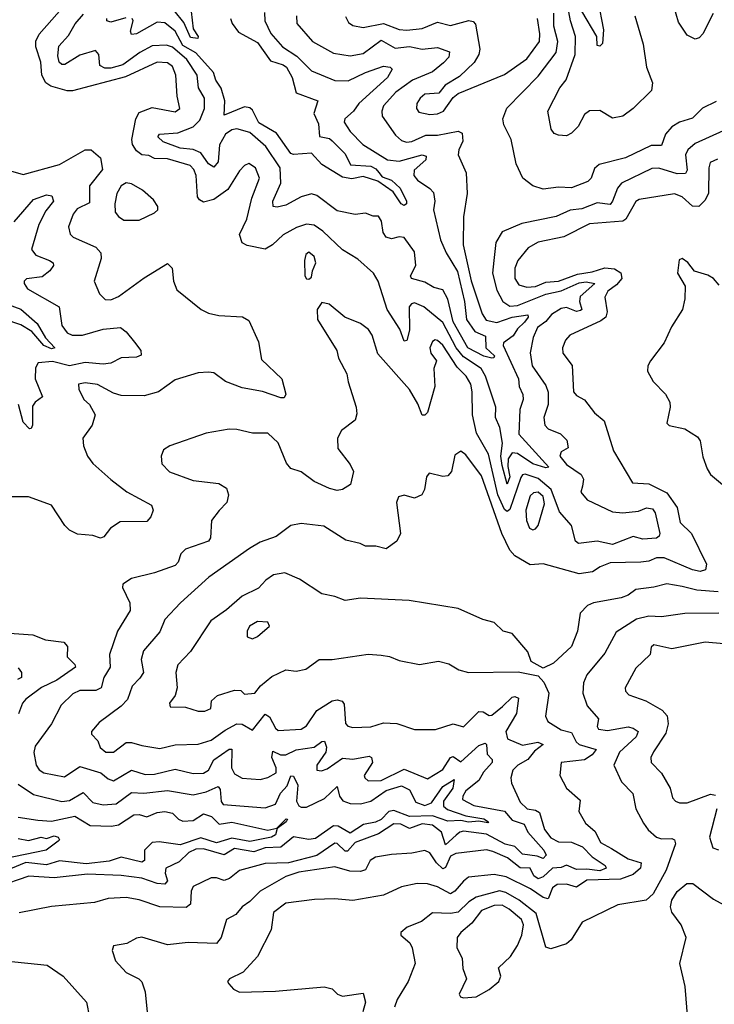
# Model space of a CAD drawing. Extents: x 1552294 to 1694791, y 811929 to 917222.
# Tile 614 of 643: x 1670581 to 1673280, y 906106 to 909930. Entities that reach past the tile are written whole.
import ezdxf

# ---------------------------------------------------------------- set-up
doc = ezdxf.new("R2010")
doc.units = 0

msp = doc.modelspace()

# ---------------------------------------------------------------- linework, layer by layer
at = {"layer": '0CON10XD'}
for points in [[(1673275, 909953.3), (1673235.5, 909874.5), (1673220.5, 909859.5), (1673205, 909853.8), (1673175, 909869.2), (1673140.5, 909920.5), (1673105, 910045.6)], [(1672827.4, 910005), (1672849.1, 909890.9), (1672845, 909837.5), (1672835, 909826.7), (1672825, 909830), (1672823.1, 909865), (1672765, 909963.3)], [(1670701.8, 909671.8), (1670682.2, 909685), (1670666.5, 909715), (1670663.6, 909765), (1670643.4, 909825), (1670643.3, 909846.7), (1670656.7, 909873.3), (1670755, 909984.5)], [(1671243.4, 909995), (1671254.5, 909895), (1671274, 909865), (1671272.5, 909857.5), (1671245, 909860.3), (1671218.6, 909918.6), (1671180.8, 909965)], [(1672970.8, 909945), (1673002.9, 909835), (1673016.5, 909745), (1673039.5, 909685), (1673035.4, 909655), (1672964.7, 909585.3), (1672924.7, 909555.3), (1672885, 909547.3), (1672835, 909577.7), (1672795, 909576.2), (1672775, 909561.4), (1672751.1, 909515), (1672725, 909488.6), (1672705, 909479.2), (1672675, 909481.2), (1672657.7, 909487.7), (1672646, 909505), (1672632.7, 909575), (1672679.7, 909665), (1672703.8, 909696.2), (1672739.8, 909795), (1672740.7, 909865), (1672721.2, 909925), (1672708.2, 909995)], [(1671656, 909945), (1671658.2, 909915), (1671718.8, 909845), (1671800.1, 909800.1), (1671865, 909788.9), (1671915, 909799.1), (1671985, 909850.3), (1672039.7, 909819.7), (1672095, 909825.7), (1672145, 909815.6), (1672205, 909821.3), (1672250.8, 909805), (1672248.5, 909785), (1672227.8, 909762.2), (1672185, 909727.2), (1672106.9, 909695), (1672042, 909648), (1671994.2, 909595), (1671987.6, 909575), (1671989.3, 909555), (1672041.8, 909481.8), (1672065, 909460.7), (1672083.9, 909453.9), (1672105, 909456.2), (1672158.7, 909481.3), (1672205, 909482), (1672285, 909497.2), (1672299.7, 909489.7), (1672302.2, 909457.8), (1672286.7, 909425), (1672284.4, 909405), (1672315.7, 909335), (1672320, 909255), (1672306, 909164), (1672304.2, 909055), (1672335.2, 908915.2), (1672377.7, 908787.7), (1672393.4, 908763.4), (1672435, 908753.3), (1672494.9, 908775.1), (1672555.8, 908784.2), (1672556.6, 908775), (1672542.2, 908755), (1672515, 908729), (1672497.9, 908702.1), (1672460.9, 908675), (1672459.8, 908665), (1672519.6, 908535), (1672522.2, 908505), (1672536, 908474), (1672537.4, 908455), (1672524.1, 908415.9), (1672520.8, 908320.8), (1672637.3, 908192.7), (1672625, 908190), (1672575, 908204.6), (1672515, 908244.6), (1672495, 908247.4), (1672479.4, 908225), (1672477.8, 908195), (1672485.1, 908155), (1672475, 908126.7), (1672455, 908198), (1672450.1, 908235), (1672456.6, 908285), (1672446.3, 908346.4), (1672429.2, 908385), (1672431.5, 908425), (1672391, 908545), (1672374, 908575), (1672305, 908620.1), (1672277, 908655), (1672263.2, 908683.2), (1672225, 908753.4), (1672150.7, 908815), (1672115, 908830), (1672103.4, 908826.6), (1672094.2, 908815), (1672096.2, 908723.8), (1672085, 908683.8), (1672075, 908681.2), (1672058.5, 908728.5), (1672008.8, 908805), (1671974.2, 908914.2), (1671956.2, 908945), (1671895, 908999.4), (1671835, 909036.2), (1671758.3, 909108.3), (1671725, 909131.6), (1671695, 909135.7), (1671657.1, 909122.9), (1671605, 909094.7), (1671562.7, 909055), (1671535, 909038.6), (1671465, 909052.8), (1671445, 909063.8), (1671435.3, 909095.3), (1671463.9, 909155), (1671482.8, 909237.2), (1671513.1, 909315), (1671497.5, 909355), (1671471.4, 909371.4), (1671455, 909364.2), (1671435, 909342.9), (1671389.9, 909270.1), (1671335, 909231), (1671295, 909220.7), (1671279.7, 909229.7), (1671272.3, 909242.3), (1671266.7, 909325), (1671257.7, 909347.7), (1671243.4, 909363.4), (1671155, 909389), (1671105, 909390.9), (1671082.7, 909402.7), (1671054.9, 909404.9), (1671035, 909420.7), (1671019.1, 909445), (1671016.3, 909465), (1671032.4, 909545), (1671045, 909569.2), (1671095, 909588.8), (1671185, 909572.1), (1671203.1, 909585), (1671193.4, 909633.4), (1671188, 909715), (1671175, 909747.5), (1671155, 909762.5), (1671115, 909764.7), (1670992.1, 909707.9), (1670786.1, 909653.9), (1670765, 909653.8), (1670701.8, 909671.8)], [(1671285, 909412.8), (1671255, 909426.2), (1671205, 909431), (1671138.1, 909455), (1671118.2, 909475), (1671124.2, 909485.8), (1671195, 909490.7), (1671255, 909514), (1671280.3, 909539.7), (1671298.9, 909585), (1671299.4, 909625), (1671275.8, 909665), (1671270.3, 909715), (1671230, 909775), (1671175, 909822.6), (1671151, 909831), (1671095, 909829), (1671047.3, 909802.7), (1670981.6, 909755), (1670935, 909741.4), (1670911.9, 909741.9), (1670892.5, 909752.5), (1670888.2, 909795), (1670875, 909810.4), (1670815, 909791.6), (1670755.7, 909755.7), (1670745, 909755.6), (1670734, 909765), (1670729.1, 909789.1), (1670732.9, 909827.1), (1670771.1, 909868.9), (1670796.1, 909913.9), (1670828.8, 909951.2)], [(1670992.9, 909937.1), (1670935, 909920.8), (1670919.2, 909925), (1670918.9, 909935)], [(1671399.6, 909935), (1671406.8, 909915), (1671431.7, 909881.7), (1671505, 909840.8), (1671555, 909769.5), (1671605, 909755.2), (1671618, 909745), (1671639.9, 909705), (1671655, 909646.4), (1671738.8, 909615), (1671724, 909565), (1671742.4, 909525), (1671746.3, 909476.3), (1671785, 909469.1), (1671795, 909460), (1671845, 909408.8), (1671866.5, 909366.5), (1671945, 909361.3), (1671965, 909351.1), (1671976.3, 909336.3), (1671989.6, 909319.6), (1672025, 909306.8), (1672059.4, 909275), (1672084.3, 909225), (1672083.8, 909215), (1672075, 909208), (1672063.6, 909215), (1672031.8, 909261.8), (1671972.6, 909302.6), (1671915, 909320.6), (1671871.4, 909311.4), (1671835, 909318.2), (1671755, 909367.6), (1671715, 909412.1), (1671645, 909406.2), (1671635, 909410.4), (1671578.6, 909488.6), (1671509.8, 909529.8), (1671485, 909579.1), (1671475, 909587.1), (1671455, 909591.8), (1671375, 909558.8), (1671378.1, 909615), (1671364.1, 909664.1), (1671343.3, 909695), (1671333.8, 909725), (1671265, 909800.9), (1671215, 909830.3), (1671185.4, 909885), (1671145, 909917.5), (1671115, 909920.5), (1671035, 909875.4), (1671015, 909872.5), (1671011.9, 909885), (1671021.9, 909925), (1671017.3, 909935)], [(1671532.1, 909957.9), (1671532.8, 909925), (1671556.5, 909876.5), (1671602, 909825), (1671658.1, 909788.1), (1671715, 909731.1), (1671805, 909693.7), (1671857.5, 909692.5), (1671925, 909725.2), (1671995, 909749.7), (1672020, 909745), (1672027.6, 909737.6), (1672009.7, 909705), (1671898.9, 909605), (1671878.1, 909575), (1671844.1, 909545), (1671841.7, 909531.7), (1671865, 909495.4), (1671913.8, 909445), (1672010.4, 909385), (1672055, 909380.5), (1672144.7, 909404.7), (1672160.5, 909400.5), (1672158.4, 909385), (1672114.1, 909345), (1672111.8, 909325), (1672126.6, 909306.6), (1672174.8, 909274.8), (1672188.8, 909258.8), (1672193.9, 909225), (1672188.8, 909191.2), (1672216.3, 909075), (1672237.9, 909025), (1672282.2, 908952.2), (1672309.9, 908835), (1672317.3, 908765), (1672349.2, 908719.2), (1672391.3, 908701.3), (1672392.3, 908655), (1672426.3, 908625), (1672423.6, 908616.4), (1672415, 908615.4), (1672385, 908623.1), (1672322, 908655), (1672265, 908756.7), (1672244.7, 908844.7), (1672225, 908881.4), (1672189.6, 908889.6), (1672155, 908910), (1672103.1, 908925), (1672100, 908935), (1672119.8, 908975), (1672115, 909027.9), (1672075, 909083.5), (1672055, 909086.4), (1672025, 909078.2), (1672005, 909085.6), (1671993.1, 909103.1), (1671987.3, 909147.3), (1671975, 909167.1), (1671955, 909166.9), (1671925, 909178.2), (1671885, 909172.7), (1671815, 909188.1), (1671735, 909246.7), (1671715, 909253.3), (1671675, 909241.5), (1671615, 909209.5), (1671581.7, 909201.7), (1671566.2, 909205), (1671564.6, 909225), (1671595.8, 909295), (1671593.6, 909355), (1671537.3, 909437.3), (1671475, 909491.2), (1671425, 909506.6), (1671405, 909501.9), (1671380.5, 909485), (1671356.7, 909443.3), (1671352.4, 909377.6), (1671335, 909356.8), (1671315, 909370), (1671285, 909412.8)], [(1671847.1, 909942.9), (1671858.9, 909918.9), (1671875, 909907.1), (1671915, 909899.3), (1671995, 909914.5), (1672055, 909892), (1672085, 909889.2), (1672144.8, 909895.2), (1672205, 909919.8), (1672255, 909907.8), (1672326.4, 909926.4), (1672342.6, 909922.6), (1672352.2, 909912.2), (1672369.5, 909815), (1672365.3, 909795), (1672346.8, 909763.2), (1672290.4, 909709.6), (1672234.5, 909675), (1672209.4, 909645), (1672155, 909640.4), (1672136.4, 909625), (1672124.5, 909605), (1672122.2, 909585), (1672131.2, 909571.2), (1672175, 909562.1)], [(1672175, 909562.1), (1672205, 909564.2), (1672227.1, 909575), (1672265, 909627.1), (1672285, 909643.1), (1672465, 909717.4), (1672551.9, 909778.1), (1672600.2, 909845), (1672602.2, 909875), (1672593.5, 909935)], [(1673287.2, 909612.8), (1673233.8, 909586.2), (1673195, 909547.1), (1673145, 909531.3), (1673115, 909513.8), (1673090.8, 909485), (1673075, 909441.9), (1673035, 909441.3), (1672935, 909393.2), (1672833, 909367), (1672815, 909352.2), (1672801.5, 909315), (1672788.3, 909301.7), (1672725, 909277.5), (1672675, 909279.2), (1672615, 909271.6), (1672574.2, 909284.2), (1672535.7, 909315), (1672510.2, 909370.2), (1672491.1, 909465), (1672462.1, 909522.1), (1672457.7, 909545), (1672473.8, 909586.2), (1672595, 909710.7), (1672665, 909801.9), (1672671.4, 909845), (1672656.5, 909905), (1672656.4, 909955)], [(1673315, 909497.8), (1673205, 909448.5), (1673176.8, 909425), (1673168.4, 909405), (1673174.7, 909345.3), (1673167.4, 909332.6), (1673135, 909331.5), (1673065, 909353.6), (1673037.5, 909352.5), (1672919.2, 909295), (1672903.8, 909276.1), (1672885, 909224.5), (1672875, 909212.4), (1672825, 909219.1), (1672765, 909195.7), (1672719.6, 909189.6), (1672665, 909165.8), (1672531.7, 909138.3), (1672455, 909106.2), (1672431.4, 909065), (1672423.8, 908995), (1672418.3, 908945), (1672435, 908880), (1672458.4, 908835), (1672485, 908816.9), (1672515, 908820.1), (1672625, 908863.3), (1672685, 908876.3), (1672755, 908908.1), (1672781.5, 908911.5), (1672815.9, 908905), (1672759, 908855), (1672755.5, 908835), (1672765.2, 908805), (1672759.8, 908800.2), (1672745, 908796), (1672705, 908812.2), (1672685, 908807.9), (1672646.7, 908785), (1672625, 908758.4), (1672593.4, 908735), (1672575.6, 908695.6), (1672563.8, 908636.2), (1672572.7, 908585), (1672625, 908508.9), (1672634, 908484), (1672633.9, 908436.1), (1672617.2, 908385), (1672621.5, 908355), (1672635, 908340.7), (1672682, 908322), (1672706.7, 908296.7), (1672712.3, 908267.7), (1672685, 908251.9), (1672680, 908235), (1672705, 908202.1), (1672763, 908163), (1672771.7, 908145), (1672768, 908118)], [(1670535.5, 909345.5), (1670595, 909328.5), (1670735, 909367.5), (1670835.8, 909424.2), (1670859.2, 909425), (1670895, 909393.2), (1670902.2, 909347.8), (1670852.6, 909285), (1670851.5, 909218.5), (1670804.5, 909195.5), (1670788.4, 909175), (1670770.8, 909125), (1670776.6, 909096.6), (1670788.6, 909085), (1670876.1, 909046.1), (1670896.4, 909025), (1670897.4, 909002.6), (1670870, 908915), (1670891.4, 908865), (1670913.6, 908843.6), (1670935, 908841.5), (1670965, 908854.5), (1671065, 908927.5), (1671155, 908982.5), (1671172.9, 908965), (1671178.1, 908915), (1671190.9, 908880.9), (1671285.7, 908805), (1671315, 908790.4), (1671355, 908781.3), (1671446.1, 908776.1), (1671471.2, 908761.2), (1671508.5, 908678.5), (1671520.3, 908610.3), (1671600, 908535), (1671614.4, 908475), (1671608.2, 908461.8), (1671595, 908460.9), (1671525, 908486.1), (1671445, 908499.6), (1671380.6, 908525), (1671335, 908557.8), (1671315, 908560.6), (1671275, 908558.2), (1671185, 908530.8), (1671120, 908485), (1671065, 908468.8), (1670975, 908470.4), (1670945, 908478.9), (1670883.3, 908513.3), (1670835, 908519.6), (1670810, 908515), (1670811.1, 908495), (1670830.6, 908455), (1670852, 908435), (1670874, 908395), (1670862.5, 908355), (1670826, 908305), (1670829.4, 908275), (1670845, 908234.2), (1670865, 908206.7), (1670934.4, 908144.4), (1670996.8, 908096.8), (1671092.5, 908045), (1671100, 908025), (1671090.4, 907999.6), (1671075, 907980.8), (1670970.7, 907979.3), (1670934.2, 907955.8), (1670908.3, 907921.7), (1670895, 907916.2), (1670865, 907926.9), (1670805, 907931.5), (1670775, 907947.1), (1670755.7, 907965.7), (1670704, 908044), (1670615, 908077.1), (1670545, 908076.5)], [(1673292.3, 909387.7), (1673264.3, 909375.7), (1673258.1, 909355), (1673257.1, 909255), (1673242.6, 909227.4), (1673219.4, 909205), (1673195, 909205.3), (1673155, 909241.6), (1673125, 909253.2), (1672988.1, 909231.9), (1672975, 909223.5), (1672935.9, 909155), (1672925, 909146.9), (1672795, 909137.1), (1672695, 909087.2), (1672595, 909066), (1672556.6, 909043.4), (1672516.7, 908995), (1672505.3, 908965), (1672505, 908924.3), (1672520.3, 908900.3), (1672551, 908891), (1672585, 908893.8), (1672625, 908910.7), (1672675, 908914.6), (1672747.8, 908942.2), (1672805, 908950.9), (1672855, 908966.5), (1672892.2, 908962.2), (1672916.5, 908946.5), (1672920.2, 908925), (1672899.7, 908900.3), (1672866.8, 908875), (1672855, 908852.5), (1672863.4, 908795), (1672857.9, 908775), (1672839.1, 908760.9), (1672718.5, 908705), (1672702.1, 908685), (1672690, 908655), (1672690.8, 908635), (1672727, 908587), (1672733.1, 908485), (1672745, 908470.8), (1672775, 908454.2), (1672815, 908402.9), (1672852.1, 908372.1), (1672888, 908255), (1672961.7, 908131.7), (1673025, 908126.8), (1673095, 908092.3), (1673136.1, 908035), (1673147.8, 907977.8), (1673191.6, 907935), (1673250, 907815), (1673246, 907794), (1673225, 907786.7), (1673195, 907792.9), (1673085, 907839.8), (1673055, 907839.6), (1673025, 907826.8), (1672995, 907822.8), (1672875, 907820.4), (1672836.2, 907805), (1672806.7, 907785), (1672755, 907778.2), (1672615, 907816.9), (1672565, 907813.2), (1672505, 907847.1), (1672485, 907869.4), (1672454.2, 907935), (1672375, 908158.9), (1672315, 908240), (1672295, 908254.4), (1672271.7, 908238.3), (1672258.6, 908175), (1672245, 908158.8), (1672225, 908156), (1672171.7, 908168.3), (1672161.2, 908155), (1672154, 908105), (1672143.3, 908085), (1672115, 908071.9), (1672075, 908083.5), (1672052.8, 908077.2), (1672044.5, 908055), (1672061.2, 907935), (1672045.8, 907904.2), (1672005, 907874.6), (1671965, 907885.3), (1671925, 907885.4), (1671904, 907895), (1671848.3, 907908.3), (1671762.6, 907962.6), (1671675, 907973.1), (1671635, 907965.6), (1671577.4, 907922.6), (1671515, 907900.5), (1671473.5, 907876.5), (1671316.4, 907765), (1671205.2, 907664.8), (1671145, 907600), (1671125, 907552.9), (1671061.5, 907478.5), (1671052.4, 907445), (1671061.8, 907395), (1671048, 907372), (1671018.1, 907341.9), (1670999.7, 907290.3), (1670975, 907264), (1670889.8, 907200.2), (1670860, 907165), (1670860, 907155), (1670885, 907129.2), (1670893, 907103), (1670915.2, 907085.2), (1670945, 907085.9), (1670995, 907122.6), (1671015, 907123.2), (1671055, 907111.1), (1671125, 907099.2), (1671185, 907113.2), (1671275, 907116.8), (1671325, 907132.1), (1671378.7, 907171.3), (1671425, 907195.5), (1671445, 907193.5), (1671485, 907170.5), (1671535, 907232.7), (1671552.1, 907222.1), (1671575, 907178.2), (1671585, 907170), (1671675, 907174.6), (1671695, 907188.1), (1671735, 907247.6), (1671795, 907284.1), (1671815, 907288.8), (1671833.8, 907283.8), (1671842.2, 907272.2), (1671847.2, 907197.2), (1671856.4, 907186.4), (1671875, 907180.9), (1671945, 907183.8), (1671995, 907199.6), (1672046.6, 907196.6), (1672115, 907173.8), (1672196.9, 907173.1), (1672265, 907195.5), (1672305, 907183.1), (1672365, 907243.2), (1672381.8, 907241.8), (1672405, 907227.8), (1672415, 907229.3), (1672456.8, 907263.2), (1672495, 907298.7), (1672505, 907301.5), (1672519.5, 907295), (1672510.7, 907235), (1672470.1, 907165), (1672476.7, 907136.7), (1672535, 907113), (1672594.1, 907124.1), (1672614.4, 907115), (1672581.4, 907088.6), (1672555, 907056.7), (1672516.7, 907035), (1672496.9, 907015), (1672489.4, 906985), (1672491.4, 906965), (1672525, 906890.6), (1672553.1, 906865), (1672585, 906860.6), (1672600.8, 906850.8), (1672619.5, 906785), (1672645, 906752.5), (1672675, 906737.2), (1672725.1, 906735.1), (1672767.5, 906717.5), (1672805, 906679.4), (1672855.8, 906645), (1672860.3, 906635), (1672835, 906623.8), (1672785, 906631.3), (1672745, 906629.2), (1672705, 906646.2), (1672685, 906637.4), (1672651.3, 906635), (1672615, 906601.5), (1672595, 906593.6), (1672578.2, 906605), (1672565, 906634.6), (1672525, 906636.4), (1672476.5, 906675), (1672419.7, 906699.7), (1672395, 906705.9), (1672275, 906692), (1672255, 906681.5), (1672235, 906637.5), (1672225, 906632.3), (1672200.3, 906655), (1672175, 906694.7), (1672155, 906703.2), (1672105, 906692.4), (1672025, 906688.3), (1671962.9, 906677.1), (1671943.3, 906665), (1671925, 906628.2), (1671905, 906621.2), (1671863.2, 906623.2), (1671805, 906639.7), (1671665, 906618.9), (1671615, 906602.2), (1671515.2, 906544.8), (1671475.2, 906504.8), (1671444.8, 906485.2), (1671421.1, 906455), (1671384.2, 906435.8), (1671363.5, 906365), (1671345, 906342.2), (1671235, 906346.2), (1671155, 906337.1), (1671055, 906367.1), (1671035, 906363.3), (1670997.2, 906342.8), (1670945, 906333.3), (1670940, 906315), (1670952.9, 906275), (1670995, 906229.2), (1671043.3, 906205), (1671055, 906193.3), (1671068, 906155), (1671076.7, 906075)], [(1670985, 909151.2), (1671045, 909151.8), (1671105, 909179.4), (1671117.9, 909192.1), (1671118.2, 909205), (1671100.3, 909230.3), (1671057.7, 909267.7), (1671015, 909292.9), (1670994.2, 909295.8), (1670975, 909284.5), (1670957.8, 909255), (1670950, 909215), (1670952.4, 909182.4), (1670964.3, 909165), (1670985, 909151.2)], [(1670559.2, 909145), (1670635, 909232.1), (1670685, 909249.1), (1670706.4, 909246.4), (1670711.8, 909225), (1670682.3, 909187.7), (1670655.5, 909135), (1670627.1, 909037.1), (1670643.6, 909015), (1670696.9, 908995), (1670711.1, 908985), (1670711.8, 908975), (1670697.5, 908955), (1670668.3, 908931.7), (1670607.1, 908922.9), (1670598.1, 908915), (1670597.8, 908905), (1670611.4, 908885), (1670734.7, 908815), (1670745, 908742), (1670765, 908713.8), (1670785, 908704.7), (1670825, 908704.1), (1670905, 908728.4), (1670972, 908735), (1670995, 908717.8), (1671027.6, 908677.6), (1671051, 908645), (1671052.8, 908627.2), (1671035, 908619.5), (1670975, 908617), (1670935, 908596.2), (1670905, 908591.6), (1670835, 908598.4), (1670775, 908586.1), (1670708.1, 908601.9), (1670653, 908597), (1670642.2, 908577.8), (1670640.8, 908535), (1670669.5, 908465), (1670641.5, 908445), (1670631, 908429), (1670630, 908355), (1670625, 908342.5), (1670618.8, 908341.2), (1670595, 908367.1), (1670575.6, 908435.6)], [(1671705, 908922.5), (1671715, 908930), (1671718, 908955), (1671731.9, 908985), (1671725, 909010.8), (1671705, 909026.7), (1671692.1, 909017.9), (1671687.1, 908995), (1671688.8, 908935), (1671695, 908923.3), (1671705, 908922.5)], [(1673298.7, 908898.7), (1673276.2, 908925), (1673255, 908937.5), (1673202.7, 908952.7), (1673177, 908987), (1673155, 909002.5), (1673143, 908997), (1673137.5, 908945), (1673166.7, 908895), (1673165.8, 908845.8), (1673155.8, 908805), (1673113, 908737), (1673085.7, 908675), (1673031.4, 908605), (1673021.4, 908585), (1673020.8, 908565), (1673042.9, 908525), (1673090, 908475), (1673106.9, 908445), (1673108.6, 908425), (1673095, 908362.5), (1673104.2, 908354.2), (1673165, 908340.8), (1673215, 908310), (1673224.5, 908294.5), (1673235, 908232.5), (1673252, 908185), (1673265, 908164), (1673311.2, 908125)], [(1670461.2, 908851.2), (1670585.1, 908805.1), (1670649.4, 908749.4), (1670680.7, 908695), (1670717.9, 908655), (1670705, 908651.7), (1670675, 908664.8), (1670628.5, 908718.5), (1670585.1, 908745.1), (1670455, 908789.5)], [(1672768, 908118), (1672761.2, 908095), (1672785.9, 908065), (1672885, 908018.8), (1672925, 908014.5), (1672985, 908021.6), (1673016.1, 908033.9), (1673039.9, 908029.9), (1673049.7, 908015), (1673068.6, 907935), (1673066, 907924), (1673055, 907916.1), (1673002.5, 907912.5), (1672965, 907922.8), (1672885, 907891.4), (1672825, 907904.8), (1672751.8, 907895), (1672740.4, 907905), (1672725.4, 907965), (1672679, 908019), (1672646, 908105), (1672595, 908147.8), (1672545.3, 908164.7), (1672535, 908162.2), (1672528.3, 908151.7), (1672485, 908028.2), (1672475, 908020.2), (1672465, 908027.1), (1672438.2, 908085), (1672402.6, 908242.6), (1672355.5, 908324.5), (1672340.4, 908395), (1672339.6, 908485), (1672333.9, 908515), (1672315.3, 908545), (1672280.3, 908580.3), (1672225, 908665.6), (1672205, 908683.8), (1672195, 908686), (1672185, 908680), (1672174.5, 908655), (1672178, 908635), (1672200, 908605), (1672190.7, 908575), (1672194.3, 908505), (1672165.6, 908404.4), (1672155, 908394.4), (1672145, 908394.2), (1672127.7, 908437.7), (1672095, 908493.1), (1671972.7, 908632.7), (1671950, 908705), (1671936.5, 908726.5), (1671905, 908750.6), (1671844.5, 908774.5), (1671783.3, 908825), (1671755, 908831.2), (1671736.2, 908805), (1671738.6, 908765), (1671813.8, 908645), (1671820, 908615), (1671852.5, 908555), (1671857, 908523), (1671888.9, 908425), (1671890.3, 908399.7), (1671884.2, 908375), (1671830.8, 908335), (1671815.6, 908305), (1671817.5, 908265), (1671865, 908202.9), (1671877.7, 908175), (1671865.8, 908125), (1671835, 908105.6), (1671815, 908101.8), (1671785, 908109.6), (1671725, 908136.8), (1671675, 908173.9), (1671635, 908186.9), (1671617.2, 908207.2), (1671585, 908286.7), (1671545, 908324.3), (1671485, 908324.2), (1671425, 908338.6), (1671395, 908339.2), (1671305, 908324.2), (1671164.5, 908275.5), (1671140.3, 908259.7), (1671131.2, 908235), (1671133.3, 908205), (1671163.4, 908173.4), (1671255, 908140), (1671355, 908128.6), (1671385, 908110), (1671392, 908085), (1671385.6, 908055), (1671356, 908024), (1671326.5, 907985), (1671322.1, 907917.9), (1671314.4, 907905), (1671225, 907873.9), (1671207.5, 907855), (1671196.4, 907823.6), (1671185, 907810.4), (1671105, 907782.1), (1671015, 907759.2), (1670981.7, 907738.3), (1670980, 907725), (1671008.6, 907665), (1671010, 907635), (1670960.4, 907555), (1670929.2, 907465), (1670932, 907415), (1670908.1, 907375), (1670897.6, 907335), (1670876.7, 907325), (1670814.8, 907325.2), (1670787.8, 907312.2), (1670742.1, 907267.9), (1670704.7, 907195), (1670641.1, 907108.9), (1670635.6, 907084.4), (1670644.7, 907035), (1670656.6, 907016.6), (1670675, 907004.7), (1670755, 906989.2), (1670815, 907029.5), (1670895.6, 907004.4), (1670925, 906981.1), (1670945, 906973.9), (1671015, 907015.3), (1671068.2, 906998.2), (1671105, 906999.3), (1671185, 907019.8), (1671255, 907002.8), (1671295, 907004), (1671314.2, 907015.8), (1671335.1, 907054.9), (1671395, 907096.8), (1671405, 907097.3), (1671403.8, 907025), (1671415, 907001.5), (1671445, 906984.2), (1671515, 906978.8), (1671545, 906986.9), (1671577.1, 907005), (1671578.1, 907025), (1671560.9, 907065), (1671565, 907089.3), (1671594.9, 907074.9), (1671615, 907074.3), (1671655, 907094.1), (1671725, 907105.2), (1671755, 907126.9), (1671765, 907127.5), (1671772.9, 907105), (1671770.2, 907085), (1671735.6, 907035), (1671735.8, 907015.8), (1671753.1, 907013.1), (1671775, 907020), (1671835, 907062.5), (1671875, 907058.3), (1671939.2, 907069.2), (1671948.1, 907065), (1671951.2, 907045), (1671920, 906995), (1671921.4, 906985), (1671935, 906974.5), (1671985, 906975.3), (1672075, 907019), (1672165, 906982.1), (1672225, 907017.8), (1672255, 907064.2), (1672265, 907068.1), (1672295, 907048.1), (1672365, 907111.1), (1672390, 907120), (1672395.3, 907115), (1672397.1, 907077.1), (1672417.1, 907057.1), (1672417.1, 907045), (1672382.7, 907007.3), (1672365.1, 906974.9), (1672314.3, 906935), (1672302.4, 906915), (1672301.7, 906901.7), (1672345, 906878.7), (1672465, 906856.7), (1672495, 906821.5), (1672540.9, 906805), (1672555.6, 906775), (1672617.3, 906705), (1672626.9, 906685), (1672615, 906672.2), (1672591.8, 906681.8), (1672535, 906689.6), (1672505, 906718.7), (1672467.8, 906727.8), (1672395, 906766.8), (1672305, 906778.4), (1672290.5, 906775), (1672277.1, 906763), (1672235, 906725.4), (1672220.1, 906775), (1672185, 906801.6), (1672145, 906806.8), (1672095, 906789.3), (1672061.5, 906805), (1672035, 906806.3), (1671975, 906768.7), (1671885, 906734.5), (1671855, 906700.5), (1671845, 906701.2), (1671815, 906731.1), (1671805, 906731.3), (1671736.1, 906683.9), (1671625, 906656.1), (1671535, 906652.7), (1671435, 906625.3), (1671395.6, 906594.4), (1671375, 906586.6), (1671345, 906597.3), (1671325, 906596.9), (1671255, 906563.3), (1671246.6, 906545), (1671245.2, 906494.8), (1671228.2, 906481.8), (1671125, 906484.2), (1671045, 906511.2), (1670995, 906520.8), (1670925, 906517.3), (1670871.1, 906501.1), (1670705, 906486.2), (1670579.3, 906460.7)], [(1672575, 907949.2), (1672585, 907953.1), (1672595, 907966), (1672619.7, 908050.3), (1672615, 908078.1), (1672595, 908095.2), (1672577.9, 908092.1), (1672565, 908080.9), (1672547.5, 908025), (1672550.8, 907985), (1672561.2, 907955), (1672575, 907949.2)], [(1673295, 907708.5), (1673212, 907715), (1673155, 907728.8), (1673095, 907739.5), (1673045, 907725.9), (1672975, 907717.5), (1672945.4, 907694.6), (1672918, 907685), (1672810, 907665), (1672786.7, 907655), (1672759.1, 907625), (1672747.9, 907555), (1672725, 907495.7), (1672655, 907431.4), (1672615, 907412), (1672567.7, 907437.7), (1672555.4, 907475), (1672495, 907545.7), (1672460, 907555), (1672425, 907588.8), (1672380.5, 907600.5), (1672285, 907643.3), (1672094.3, 907674.3), (1671905, 907682.7), (1671845, 907673.8), (1671805, 907690), (1671755, 907700), (1671667.5, 907757.5), (1671611.1, 907781.1), (1671566.6, 907773.4), (1671536.9, 907753.1), (1671508.2, 907721.8), (1671445, 907691.5), (1671385, 907637.9), (1671323.1, 907595), (1671245, 907476.7), (1671195.5, 907425), (1671187.5, 907395), (1671192.5, 907335), (1671184.6, 907305.4), (1671163.1, 907275), (1671165, 907261.2), (1671225, 907260), (1671275, 907244), (1671300, 907245), (1671323.3, 907255), (1671326.7, 907285), (1671350, 907305), (1671415, 907325.6), (1671440, 907325), (1671455, 907310), (1671494, 907314), (1671517, 907343), (1671560.8, 907379.2), (1671615, 907404.4), (1671655, 907399.4), (1671692.4, 907407.6), (1671745, 907445.4), (1671795, 907444.5), (1671935, 907465.8), (1671985, 907462.5), (1672017.3, 907457.3), (1672055, 907441.2), (1672135, 907425.8), (1672208.3, 907438.3), (1672248.8, 907428.8), (1672287.5, 907405), (1672325, 907394.3), (1672517.7, 907397.7), (1672595, 907382), (1672617.7, 907357.7), (1672637.6, 907315), (1672624.5, 907225), (1672632.9, 907205), (1672685, 907172.3), (1672725, 907161.1), (1672743.6, 907125), (1672755, 907114.8), (1672821.1, 907095), (1672805.3, 907075), (1672775, 907055.9), (1672684.6, 907045.4), (1672679.4, 906995), (1672705.7, 906945), (1672758.2, 906898.2), (1672753.5, 906855), (1672779.2, 906809.2), (1672817.6, 906777.6), (1672837.5, 906735), (1672880.5, 906710.5), (1672945, 906671), (1672995.5, 906655), (1672993, 906635), (1672965, 906609.6), (1672915, 906591.6), (1672785, 906588.3), (1672745, 906561), (1672705, 906572.3), (1672669.3, 906570.7), (1672651.6, 906558.4), (1672634.5, 906515.5), (1672615, 906520.3), (1672566, 906555), (1672470.9, 906600.9), (1672425, 906610.4), (1672325, 906599.3), (1672305.2, 906584.8), (1672272.2, 906545), (1672255, 906535.7), (1672205, 906561.9), (1672165, 906574.1), (1672125, 906575.3), (1672065, 906562.7), (1671995, 906530), (1671875, 906509.2), (1671804.6, 906515.4), (1671726.4, 906513.6), (1671615, 906498.2), (1671567.6, 906462.4), (1671558.5, 906395), (1671505, 906292), (1671448.8, 906231.2), (1671396.2, 906205), (1671388.8, 906195), (1671393.3, 906185), (1671411.2, 906165), (1671435, 906153.6), (1671575, 906156.9), (1671763.8, 906173.8), (1671795, 906166.6), (1671815.7, 906145), (1671835, 906137.1), (1671915, 906149.4), (1671924.5, 906115), (1671913.8, 906076.2)], [(1671485, 907525.8), (1671505, 907534.3), (1671551.2, 907575), (1671545, 907590), (1671505, 907593.1), (1671474.4, 907575), (1671464.5, 907555), (1671465, 907533.8), (1671485, 907525.8)], [(1673297.5, 907625), (1673165, 907623.2), (1673075, 907610.7), (1673025, 907613.8), (1672977.7, 907602.3), (1672898.8, 907551.2), (1672855, 907470), (1672784.1, 907385), (1672771.4, 907355), (1672769.7, 907315), (1672786.3, 907265), (1672830, 907215), (1672824.6, 907185), (1672830.5, 907175), (1672865, 907170), (1672945, 907183.5), (1672965, 907178.9), (1672984.6, 907165), (1672976.7, 907145), (1672912.1, 907085), (1672889.5, 907035), (1672919.6, 906969.6), (1672963.3, 906925), (1672974.7, 906865), (1673005, 906808.9), (1673023, 906783), (1673055.5, 906755), (1673075, 906748.3), (1673115, 906750), (1673124.7, 906744.7), (1673128.9, 906728.9), (1673092.8, 906627.2), (1673041.9, 906535), (1673015, 906510.6), (1672905, 906491.9), (1672766.7, 906425), (1672723.4, 906356.6), (1672705, 906340.5), (1672645, 906321.4), (1672625, 906327.5), (1672588.2, 906458.2), (1672521.1, 906511.1), (1672470, 906540), (1672445, 906546.6), (1672355, 906522.5), (1672325.6, 906504.4), (1672285, 906463.8), (1672255, 906458.3), (1672185, 906461.1), (1672142, 906428), (1672086.7, 906405), (1672062.5, 906385), (1672062.5, 906375), (1672096.7, 906345), (1672106, 906325), (1672117.8, 906265), (1672090.6, 906195), (1672047.6, 906125), (1672036.9, 906095)], [(1670505, 907550), (1670631.5, 907541.5), (1670681.2, 907521.2), (1670752.1, 907512.1), (1670766.1, 907496.1), (1670765.6, 907455), (1670795, 907425.5), (1670797.9, 907415), (1670725, 907364.8), (1670665, 907337), (1670605, 907291.2), (1670591.8, 907275), (1670576.2, 907233.8)], [(1673390, 907500), (1673245, 907512.8), (1673115, 907486.9), (1673045, 907502.5), (1673035, 907492.5), (1673030.8, 907465), (1672975, 907412), (1672933.8, 907335), (1672935, 907322.5), (1672948, 907308), (1673014.2, 907285), (1673077.9, 907247.9), (1673096.9, 907226.9), (1673100.7, 907195), (1673091.1, 907158.9), (1673043.9, 907086.1), (1673033.8, 907065), (1673034.5, 907045), (1673075, 907003.3), (1673108, 906945), (1673118, 906908), (1673129.2, 906895), (1673145, 906888.8), (1673175, 906888.7), (1673265, 906921.9), (1673285, 906918.8)], [(1670575, 907413.1), (1670587.3, 907395), (1670587.8, 907375), (1670572.8, 907367.2)], [(1670575, 906961.4), (1670635, 906921.2), (1670745, 906893.8), (1670775, 906897), (1670828.1, 906928.1), (1670865, 906890), (1670905, 906880.2), (1670955.7, 906884.3), (1671015, 906928.8), (1671063.8, 906926.2), (1671155, 906936.9), (1671255, 906919.3), (1671305, 906931), (1671351.8, 906951.8), (1671360.4, 906940.4), (1671363.5, 906893.5), (1671371.8, 906881.8), (1671535, 906868.8), (1671575, 906883.2), (1671593.9, 906926.1), (1671620.7, 906955), (1671635, 906993.5), (1671645, 906991.5), (1671662.3, 906957.7), (1671656.3, 906895), (1671665, 906877.2), (1671675, 906872), (1671695, 906872.2), (1671765, 906905.2), (1671815, 906951.5), (1671824.2, 906915), (1671836.3, 906896.3), (1671865, 906886.5), (1671905, 906884.6), (1671945, 906894.8), (1672005, 906936.4), (1672065, 906953.9), (1672095, 906938.9), (1672120.6, 906890.6), (1672155, 906878), (1672181.2, 906888.8), (1672225, 906951.5), (1672269.5, 906979.5), (1672263.9, 906945), (1672227.8, 906895), (1672228.1, 906875), (1672243.1, 906863.1), (1672315, 906838.4), (1672385, 906826.9), (1672402.5, 906815), (1672399.5, 906810.5), (1672365, 906817.5), (1672325, 906813.3), (1672295, 906820.4), (1672245, 906816.9), (1672185, 906837.9), (1672095, 906835.4), (1672035, 906858.3), (1672014.8, 906855.2), (1671985, 906823.4), (1671963.5, 906813.5)], [(1673290, 906865), (1673260.8, 906755), (1673274.2, 906714.2), (1673296.2, 906706.2)], [(1670575, 906832.4), (1670651.6, 906821.6), (1670705, 906816.9), (1670795, 906836.5), (1670855, 906800.4), (1670937.4, 906797.4), (1670965, 906803.3), (1671025, 906841.3), (1671045, 906842.6), (1671075, 906833.8), (1671115, 906851.1), (1671145, 906854.9), (1671175, 906848.9), (1671197.7, 906825), (1671215, 906816.8), (1671255, 906819.6), (1671295, 906846.4), (1671326.1, 906835), (1671356, 906806), (1671405, 906813.5), (1671545, 906782.7), (1671579.7, 906790.3), (1671616.6, 906826.6), (1671621.2, 906825), (1671616.9, 906815), (1671581.7, 906788.3), (1671575, 906764.2), (1671558.9, 906755), (1671475, 906737.9), (1671405, 906751.1), (1671345, 906732.8), (1671285, 906752), (1671205, 906725.3), (1671122.5, 906737.5), (1671096.1, 906733.9), (1671066.2, 906705), (1671065.2, 906665), (1671055, 906658.3), (1670975, 906678.1), (1670928.2, 906661.8), (1670838.9, 906651.1), (1670735, 906663.1), (1670685, 906648), (1670605, 906656.9), (1670545, 906632.2)], [(1671963.5, 906813.5), (1671916.2, 906803.8), (1671865, 906770.8), (1671818.2, 906798.2), (1671800.4, 906799.6), (1671730.4, 906749.6), (1671705, 906746.3), (1671645, 906755.8), (1671595, 906715.8), (1671535, 906713.4), (1671491.3, 906698.7), (1671415, 906710.5), (1671375, 906686.2), (1671295, 906709.4), (1671265, 906708.4), (1671238.2, 906695), (1671200.3, 906659.7), (1671148.8, 906635), (1671145.8, 906615), (1671154.7, 906585), (1671145, 906572.6), (1671115, 906575.5), (1671055.8, 906595.8), (1670975, 906606.8), (1670845, 906611.4), (1670715, 906597), (1670615.8, 906604.2), (1670495, 906562.4)], [(1670575, 906750.5), (1670615, 906741.8), (1670664.6, 906754.6), (1670685, 906749.5), (1670715, 906760.7), (1670730.6, 906755), (1670735.8, 906745), (1670730.9, 906739.1), (1670683.8, 906705), (1670475, 906661.8)], [(1673177.4, 906047.4), (1673166.9, 906175), (1673145.6, 906265), (1673171.2, 906365), (1673150.8, 906415), (1673114.3, 906464.3), (1673109.2, 906485), (1673115, 906510), (1673135, 906543.8), (1673173.3, 906575), (1673196.7, 906575), (1673276.2, 906515), (1673385, 906454.2)], [(1672305, 906130.8), (1672355, 906134.5), (1672405, 906163.5), (1672443.1, 906195), (1672450, 906215), (1672441.8, 906248.2), (1672488.3, 906291.7), (1672515, 906334.4), (1672531.5, 906375), (1672538.7, 906415), (1672530.9, 906435), (1672483.3, 906475), (1672455, 906490.5), (1672425, 906490), (1672375, 906470.2), (1672338.2, 906421.8), (1672295, 906385.5), (1672280.7, 906365), (1672279.7, 906325), (1672300.5, 906285), (1672302.2, 906245), (1672316.7, 906205), (1672288.8, 906145), (1672293.3, 906135), (1672305, 906130.8)], [(1670525, 906275.3), (1670687.8, 906257.8), (1670749.4, 906215), (1670840.5, 906115), (1670851.9, 906055)]]:
    msp.add_lwpolyline(points, dxfattribs=at)

doc.saveas('drawing.dxf')
